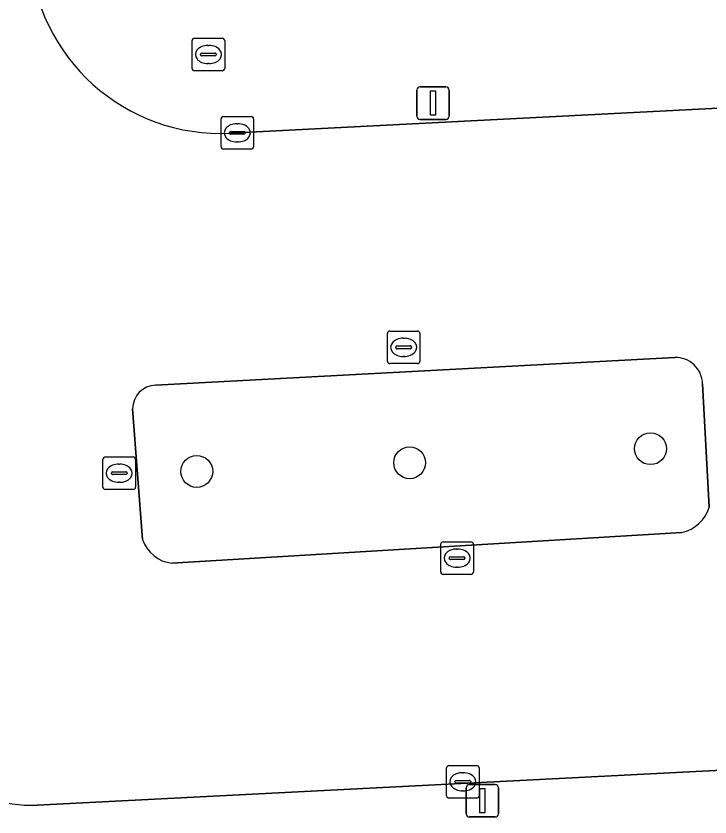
# Model space of a CAD drawing. Extents: x 161084 to 161928, y 385354 to 386522.
# Drawn here: x 161681.58 to 161702.9, y 385913.71 to 385938.31 of the extents above; entities that cross this region are included whole.
import ezdxf

# ---------------------------------------------------------------- set-up
doc = ezdxf.new("R2010")
doc.units = 0
for name, color, linetype in [('IMGEO_Boom', 7, 'Continuous'), ('IMGEO_Brandkraan', 7, 'Continuous'), ('IMGEO_Kolk', 7, 'Continuous'), ('IMGEO_Lichtmast', 7, 'Continuous'), ('IMGEO_Parkeervlak_open', 7, 'Continuous'), ('IMGEO_Rijbaan_lokaal_open', 7, 'Continuous'), ('IMGEO_Voetpad_open', 7, 'Continuous')]:
    doc.layers.add(name, color=color, linetype=linetype)

msp = doc.modelspace()

# ---------------------------------------------------------------- linework, layer by layer
at = {"layer": 'IMGEO_Boom'}
for centre in [(161701.073, 385925.022), (161693.67, 385924.591), (161687.131, 385924.325)]:
    msp.add_circle(centre, 0.489, dxfattribs=at)
at = {"layer": 'IMGEO_Brandkraan'}
for p, q in [((161687.062, 385937.629), (161687.914, 385937.629)), ((161686.987, 385936.703), (161686.987, 385937.555)), ((161687.475, 385937.409), (161687.5, 385937.409)), ((161687.988, 385937.555), (161687.988, 385936.703)), ((161687.289, 385937.172), (161687.687, 385937.172)), ((161687.246, 385937.123), (161687.246, 385937.135)), ((161687.684, 385937.086), (161687.286, 385937.086)), ((161687.73, 385937.135), (161687.73, 385937.123)), ((161687.498, 385936.849), (161687.473, 385936.849)), ((161687.914, 385936.629), (161687.062, 385936.629))]:
    msp.add_line(p, q, dxfattribs=at)
for points in [[(161687.062, 385937.629), (161687.914, 385937.629)], [(161686.987, 385936.703), (161686.987, 385937.555)], [(161687.988, 385937.555), (161687.988, 385936.703)], [(161687.914, 385936.629), (161687.062, 385936.629)]]:
    msp.add_lwpolyline(points, dxfattribs=at)
for centre, radius, start, end in [((161687.064, 385937.553), 0.0765, 91.552, 178.448), ((161687.064, 385937.553), 0.0765, 91.552, 178.448), ((161687.912, 385937.553), 0.0765, 1.552, 88.448), ((161687.912, 385937.553), 0.0765, 1.552, 88.448), ((161687.286, 385937.132), 0.0403, 85.8775, 175.7526), ((161687.691, 385937.134), 0.0386, 1.7309, 96.639), ((161687.283, 385937.122), 0.0366, 178.938, 274.7102), ((161687.687, 385937.129), 0.043, 264.8664, 352.4533), ((161687.064, 385936.705), 0.0765, 181.552, 268.448), ((161687.064, 385936.705), 0.0765, 181.552, 268.448), ((161687.912, 385936.705), 0.0765, 271.552, 358.448), ((161687.912, 385936.705), 0.0765, 271.552, 358.448)]:
    msp.add_arc(centre, radius, start, end, dxfattribs=at)
for centre, major_axis, ratio, start_param, end_param in [((161687.474, 385937.129), (-0.387, 0.002), 0.722429, 4.712389, 7.853982), ((161687.499, 385937.129), (-0.39, 0.002), 0.717154, 1.570796, 4.712389)]:
    msp.add_ellipse(centre, major_axis=major_axis, ratio=ratio, start_param=start_param, end_param=end_param, dxfattribs=at)
at = {"layer": 'IMGEO_Kolk'}
for p, q in [((161687.951, 385935.223), (161688.803, 385935.223)), ((161687.876, 385934.297), (161687.876, 385935.149)), ((161688.364, 385935.003), (161688.389, 385935.003)), ((161688.877, 385935.149), (161688.877, 385934.297)), ((161688.135, 385934.717), (161688.135, 385934.729)), ((161688.573, 385934.68), (161688.175, 385934.68)), ((161688.178, 385934.766), (161688.576, 385934.766)), ((161688.619, 385934.729), (161688.619, 385934.717)), ((161688.387, 385934.443), (161688.362, 385934.443)), ((161688.803, 385934.223), (161687.951, 385934.223)), ((161692.988, 385927.709), (161692.988, 385928.561)), ((161693.063, 385928.635), (161693.915, 385928.635)), ((161693.989, 385928.561), (161693.989, 385927.709)), ((161693.476, 385928.415), (161693.501, 385928.415)), ((161693.247, 385928.129), (161693.247, 385928.141)), ((161693.685, 385928.092), (161693.287, 385928.092)), ((161693.29, 385928.178), (161693.688, 385928.178)), ((161693.731, 385928.141), (161693.731, 385928.129)), ((161693.499, 385927.855), (161693.474, 385927.855)), ((161693.915, 385927.635), (161693.063, 385927.635)), ((161684.248, 385923.844), (161684.248, 385924.696)), ((161684.323, 385924.77), (161685.175, 385924.77)), ((161685.249, 385924.696), (161685.249, 385923.844)), ((161684.736, 385924.55), (161684.761, 385924.55)), ((161684.507, 385924.264), (161684.507, 385924.276)), ((161684.945, 385924.227), (161684.547, 385924.227)), ((161684.55, 385924.313), (161684.948, 385924.313)), ((161684.991, 385924.276), (161684.991, 385924.264)), ((161684.759, 385923.99), (161684.734, 385923.99)), ((161685.175, 385923.77), (161684.323, 385923.77)), ((161694.703, 385922.162), (161695.555, 385922.162)), ((161694.628, 385921.236), (161694.628, 385922.088)), ((161695.116, 385921.942), (161695.141, 385921.942)), ((161695.629, 385922.088), (161695.629, 385921.236)), ((161694.887, 385921.656), (161694.887, 385921.668)), ((161694.93, 385921.705), (161695.328, 385921.705)), ((161695.371, 385921.668), (161695.371, 385921.656)), ((161695.325, 385921.619), (161694.927, 385921.619)), ((161695.555, 385921.162), (161694.703, 385921.162)), ((161695.139, 385921.382), (161695.114, 385921.382)), ((161694.88, 385915.293), (161695.732, 385915.293)), ((161694.805, 385914.367), (161694.805, 385915.219)), ((161695.293, 385915.073), (161695.318, 385915.073)), ((161695.806, 385915.219), (161695.806, 385914.367)), ((161695.064, 385914.787), (161695.064, 385914.799)), ((161695.107, 385914.836), (161695.505, 385914.836)), ((161695.548, 385914.799), (161695.548, 385914.787)), ((161695.502, 385914.75), (161695.104, 385914.75)), ((161695.316, 385914.513), (161695.291, 385914.513)), ((161695.732, 385914.293), (161694.88, 385914.293))]:
    msp.add_line(p, q, dxfattribs=at)
for points in [[(161687.951, 385935.223), (161688.803, 385935.223)], [(161687.876, 385934.297), (161687.876, 385935.149)], [(161688.877, 385935.149), (161688.877, 385934.297)], [(161688.803, 385934.223), (161687.951, 385934.223)], [(161692.988, 385927.709), (161692.988, 385928.561)], [(161693.063, 385928.635), (161693.915, 385928.635)], [(161693.989, 385928.561), (161693.989, 385927.709)], [(161693.915, 385927.635), (161693.063, 385927.635)], [(161684.248, 385923.844), (161684.248, 385924.696)], [(161684.323, 385924.77), (161685.175, 385924.77)], [(161685.249, 385924.696), (161685.249, 385923.844)], [(161685.175, 385923.77), (161684.323, 385923.77)], [(161694.703, 385922.162), (161695.555, 385922.162)], [(161694.628, 385921.236), (161694.628, 385922.088)], [(161695.629, 385922.088), (161695.629, 385921.236)], [(161695.555, 385921.162), (161694.703, 385921.162)], [(161694.88, 385915.293), (161695.732, 385915.293)], [(161694.805, 385914.367), (161694.805, 385915.219)], [(161695.806, 385915.219), (161695.806, 385914.367)], [(161695.732, 385914.293), (161694.88, 385914.293)]]:
    msp.add_lwpolyline(points, dxfattribs=at)
for centre, radius, start, end in [((161687.953, 385935.147), 0.0765, 91.552, 178.448), ((161687.953, 385935.147), 0.0765, 91.552, 178.448), ((161688.801, 385935.147), 0.0765, 1.552, 88.448), ((161688.801, 385935.147), 0.0765, 1.552, 88.448), ((161688.175, 385934.726), 0.0403, 85.8775, 175.7526), ((161688.172, 385934.716), 0.0366, 178.938, 274.7102), ((161688.576, 385934.723), 0.043, 264.8664, 352.4533), ((161688.58, 385934.728), 0.0386, 1.7309, 96.639), ((161687.953, 385934.299), 0.0765, 181.552, 268.448), ((161687.953, 385934.299), 0.0765, 181.552, 268.448), ((161688.801, 385934.299), 0.0765, 271.552, 358.448), ((161688.801, 385934.299), 0.0765, 271.552, 358.448), ((161693.065, 385928.559), 0.0765, 91.552, 178.448), ((161693.065, 385928.559), 0.0765, 91.552, 178.448), ((161693.913, 385928.559), 0.0765, 1.552, 88.448), ((161693.913, 385928.559), 0.0765, 1.552, 88.448), ((161693.287, 385928.138), 0.0403, 85.8775, 175.7526), ((161693.284, 385928.128), 0.0366, 178.938, 274.7102), ((161693.688, 385928.135), 0.043, 264.8664, 352.4533), ((161693.692, 385928.14), 0.0386, 1.7309, 96.639), ((161693.065, 385927.711), 0.0765, 181.552, 268.448), ((161693.065, 385927.711), 0.0765, 181.552, 268.448), ((161693.913, 385927.711), 0.0765, 271.552, 358.448), ((161693.913, 385927.711), 0.0765, 271.552, 358.448), ((161684.325, 385924.694), 0.0765, 91.552, 178.448), ((161684.325, 385924.694), 0.0765, 91.552, 178.448), ((161685.173, 385924.694), 0.0765, 1.552, 88.448), ((161685.173, 385924.694), 0.0765, 1.552, 88.448), ((161684.547, 385924.273), 0.0403, 85.8775, 175.7526), ((161684.544, 385924.263), 0.0366, 178.938, 274.7102), ((161684.948, 385924.27), 0.043, 264.8664, 352.4533), ((161684.952, 385924.275), 0.0386, 1.7309, 96.639), ((161684.325, 385923.846), 0.0765, 181.552, 268.448), ((161684.325, 385923.846), 0.0765, 181.552, 268.448), ((161685.173, 385923.846), 0.0765, 271.552, 358.448), ((161685.173, 385923.846), 0.0765, 271.552, 358.448), ((161694.705, 385922.086), 0.0765, 91.552, 178.448), ((161694.705, 385922.086), 0.0765, 91.552, 178.448), ((161695.553, 385922.086), 0.0765, 1.552, 88.448), ((161695.553, 385922.086), 0.0765, 1.552, 88.448), ((161694.927, 385921.665), 0.0403, 85.8775, 175.7526), ((161694.924, 385921.655), 0.0366, 178.938, 274.7102), ((161695.328, 385921.662), 0.043, 264.8664, 352.4533), ((161695.332, 385921.667), 0.0386, 1.7309, 96.639), ((161694.705, 385921.238), 0.0765, 181.552, 268.448), ((161694.705, 385921.238), 0.0765, 181.552, 268.448), ((161695.553, 385921.238), 0.0765, 271.552, 358.448), ((161695.553, 385921.238), 0.0765, 271.552, 358.448), ((161694.882, 385915.217), 0.0765, 91.552, 178.448), ((161694.882, 385915.217), 0.0765, 91.552, 178.448), ((161695.73, 385915.217), 0.0765, 1.552, 88.448), ((161695.73, 385915.217), 0.0765, 1.552, 88.448), ((161695.104, 385914.796), 0.0403, 85.8775, 175.7526), ((161695.101, 385914.786), 0.0366, 178.938, 274.7102), ((161695.505, 385914.793), 0.043, 264.8664, 352.4533), ((161695.509, 385914.798), 0.0386, 1.7309, 96.639), ((161694.882, 385914.369), 0.0765, 181.552, 268.448), ((161694.882, 385914.369), 0.0765, 181.552, 268.448), ((161695.73, 385914.369), 0.0765, 271.552, 358.448), ((161695.73, 385914.369), 0.0765, 271.552, 358.448)]:
    msp.add_arc(centre, radius, start, end, dxfattribs=at)
for centre, major_axis, ratio, start_param, end_param in [((161688.363, 385934.723), (-0.387, 0.002), 0.722429, 4.712389, 7.853982), ((161688.388, 385934.723), (-0.39, 0.002), 0.717154, 1.570796, 4.712389), ((161693.475, 385928.135), (-0.387, 0.002), 0.722429, 4.712389, 7.853982), ((161693.5, 385928.135), (-0.39, 0.002), 0.717154, 1.570796, 4.712389), ((161684.735, 385924.27), (-0.387, 0.002), 0.722429, 4.712389, 7.853982), ((161684.76, 385924.27), (-0.39, 0.002), 0.717154, 1.570796, 4.712389), ((161695.115, 385921.662), (-0.387, 0.002), 0.722429, 4.712389, 7.853982), ((161695.14, 385921.662), (-0.39, 0.002), 0.717154, 1.570796, 4.712389), ((161695.292, 385914.793), (-0.387, 0.002), 0.722429, 4.712389, 7.853982), ((161695.317, 385914.793), (-0.39, 0.002), 0.717154, 1.570796, 4.712389)]:
    msp.add_ellipse(centre, major_axis=major_axis, ratio=ratio, start_param=start_param, end_param=end_param, dxfattribs=at)
at = {"layer": 'IMGEO_Lichtmast'}
for p, q in [((161693.892, 385935.238), (161693.892, 385936.038)), ((161693.892, 385936.038), (161693.892, 385935.238)), ((161693.992, 385936.138), (161694.782, 385936.138)), ((161694.782, 385936.138), (161693.992, 385936.138)), ((161694.882, 385936.038), (161694.882, 385935.238)), ((161694.882, 385935.238), (161694.882, 385936.038)), ((161694.782, 385935.138), (161693.992, 385935.138)), ((161693.992, 385935.138), (161694.782, 385935.138)), ((161695.41, 385913.812), (161695.41, 385914.612)), ((161695.41, 385914.612), (161695.41, 385913.812)), ((161695.51, 385914.712), (161696.3, 385914.712)), ((161696.3, 385914.712), (161695.51, 385914.712)), ((161696.4, 385914.612), (161696.4, 385913.812)), ((161696.4, 385913.812), (161696.4, 385914.612)), ((161696.3, 385913.712), (161695.51, 385913.712)), ((161695.51, 385913.712), (161696.3, 385913.712))]:
    msp.add_line(p, q, dxfattribs=at)
for points in [[(161694.312, 385936.013), (161694.462, 385936.013), (161694.462, 385935.263), (161694.312, 385935.263), (161694.312, 385936.013)], [(161695.83, 385914.587), (161695.98, 385914.587), (161695.98, 385913.837), (161695.83, 385913.837), (161695.83, 385914.587)]]:
    msp.add_lwpolyline(points, dxfattribs=at)
for centre, start, end in [((161693.992, 385936.038), 90, 180), ((161693.992, 385936.038), 90, 180), ((161694.782, 385936.038), 0, 90), ((161694.782, 385936.038), 360, 90), ((161693.992, 385935.238), 180, 270), ((161693.992, 385935.238), 180, 270), ((161694.782, 385935.238), 270, 0), ((161694.782, 385935.238), 270, 0), ((161695.51, 385914.612), 90, 180), ((161695.51, 385914.612), 90, 180), ((161696.3, 385914.612), 0, 90), ((161696.3, 385914.612), 360, 90), ((161695.51, 385913.812), 180, 270), ((161695.51, 385913.812), 180, 270), ((161696.3, 385913.812), 270, 0), ((161696.3, 385913.812), 270, 0)]:
    msp.add_arc(centre, 0.1, start, end, dxfattribs=at)
at = {"layer": 'IMGEO_Parkeervlak_open'}
for points in [[(161701.816, 385927.826), (161685.867, 385926.97)], [(161702.876, 385923.232), (161702.672, 385927.012)], [(161685.159, 385926.249), (161685.465, 385922.232)], [(161686.363, 385921.504), (161702.032, 385922.453)]]:
    msp.add_lwpolyline(points, dxfattribs=at)
for centre, radius, start, end in [((161701.84, 385926.994), 0.832, 1.2334, 91.648), ((161685.875, 385926.254), 0.716, 90.6287, 180.4137), ((161701.807, 385923.544), 1.114, 281.6763, 343.7369), ((161686.494, 385922.583), 1.087, 198.8388, 263.0985)]:
    msp.add_arc(centre, radius, start, end, dxfattribs=at)
at = {"layer": 'IMGEO_Rijbaan_lokaal_open'}
for points in [[(161705.751, 385935.615), (161688.172, 385934.712)], [(161685.867, 385926.97), (161701.816, 385927.826)], [(161702.672, 385927.012), (161702.876, 385923.232)], [(161685.465, 385922.232), (161685.159, 385926.249)], [(161702.032, 385922.453), (161686.363, 385921.504)], [(161682.225, 385914.079), (161706.88, 385915.331)]]:
    msp.add_lwpolyline(points, dxfattribs=at)
for centre, radius, start, end in [((161687.871, 385940.585), 5.881, 183.1599, 272.9344), ((161701.84, 385926.994), 0.832, 1.2334, 91.648), ((161685.875, 385926.254), 0.716, 90.6287, 180.4137), ((161701.807, 385923.544), 1.114, 281.6763, 343.7369), ((161686.494, 385922.583), 1.087, 198.8388, 263.0985), ((161682.013, 385917.944), 3.87, 182.9712, 273.1367)]:
    msp.add_arc(centre, radius, start, end, dxfattribs=at)
at = {"layer": 'IMGEO_Voetpad_open'}
for points in [[(161688.172, 385934.712), (161705.751, 385935.615)], [(161706.88, 385915.331), (161682.225, 385914.079)]]:
    msp.add_lwpolyline(points, dxfattribs=at)
for centre, radius, start, end in [((161687.871, 385940.585), 5.881, 183.1599, 272.9344), ((161682.013, 385917.944), 3.87, 182.9712, 273.1367)]:
    msp.add_arc(centre, radius, start, end, dxfattribs=at)

doc.saveas('drawing.dxf')
